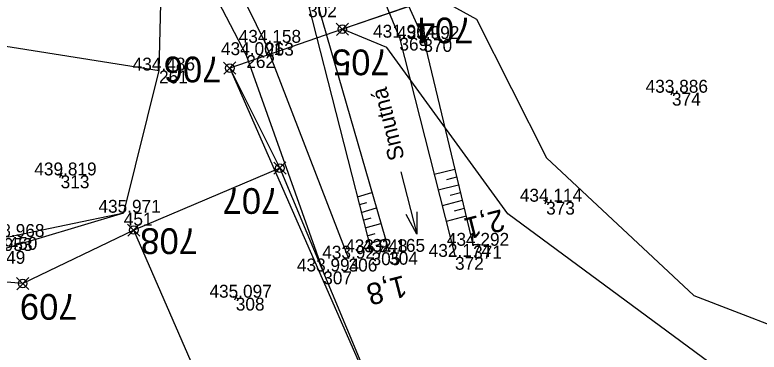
# Model space of a CAD drawing. Extents: x -776734 to -748832, y -1118122 to -976986.
# Drawn here: x -751173.3 to -751104, y -1114736.6 to -1114705.2 of the extents above; entities that cross this region are included whole.
import ezdxf

# ---------------------------------------------------------------- set-up
doc = ezdxf.new("R2010")
doc.units = 0
for name, color, linetype in [('KM_Hranice parcel', 7, 'Continuous'), ('Obvod stavby - SŽ+ČD', 7, 'Continuous'), ('SŽG Vrstva 48', 7, 'Continuous'), ('SŽG Vrstva 49', 7, 'Continuous'), ('SŽG Vrstva 50', 7, 'Continuous'), ('SŽG Vrstva 51', 7, 'Continuous'), ('SŽG Vrstva 53', 7, 'Continuous'), ('SŽG Vrstva 58', 7, 'Continuous'), ('SŽG Vrstva 60', 7, 'Continuous'), ('SŽG Vrstva 61', 7, 'Continuous'), ('VYT-BODY', 7, 'Continuous')]:
    doc.layers.add(name, color=color, linetype=linetype)

msp = doc.modelspace()

# ---------------------------------------------------------------- linework, layer by layer
at = {"layer": 'KM_Hranice parcel'}
msp.add_line((-751134.08, -1114703.51), (-751142.83, -1114706.54), dxfattribs=at)
for points in [[(-751134.08, -1114703.51), (-751130.35, -1114705.59), (-751123.82, -1114718.52), (-751110.12, -1114731.36), (-751098.35, -1114735.9), (-751079.82, -1114732.28), (-751075.28, -1114736.31), (-751074.72, -1114746.97), (-751078.2, -1114761.93), (-751071.86, -1114774.04)], [(-751142.83, -1114706.54), (-751153.31, -1114710.17), (-751148.64, -1114719.49), (-751137.57, -1114746.06), (-751139.06, -1114746.27), (-751138.42, -1114748.17)], [(-751077.03, -1114776.29), (-751083.1, -1114764.47), (-751081.04, -1114740), (-751082.95, -1114737.73), (-751097.72, -1114741.14), (-751105.51, -1114739.93), (-751127.42, -1114723.76), (-751138.7, -1114708.23), (-751142.83, -1114706.54)], [(-751138.42, -1114748.17), (-751151.05, -1114751.02), (-751162.24, -1114725.26), (-751172.58, -1114730.25), (-751213.65, -1114726.85)]]:
    msp.add_lwpolyline(points, dxfattribs=at)
at = {"layer": 'Obvod stavby - SŽ+ČD'}
msp.add_lwpolyline([(-750914.5076, -1114617.2787), (-750996.7117, -1114645.64), (-751017.8, -1114665.47), (-751047.63, -1114693.52), (-751057.9, -1114691.02), (-751081.52, -1114685.27), (-751134.08, -1114703.51), (-751142.83, -1114706.54), (-751153.31, -1114710.17), (-751148.64, -1114719.49), (-751162.24, -1114725.26), (-751172.58, -1114730.25), (-751213.65, -1114726.85)], dxfattribs=at)
at = {"layer": 'SŽG Vrstva 48'}
for p, q in [((-751132.368, -1114719.605), (-751134.286, -1114720.091)), ((-751132.193, -1114720.334), (-751133.147, -1114720.576)), ((-751132.018, -1114721.064), (-751133.918, -1114721.545)), ((-751141.434, -1114722.157), (-751140.07, -1114721.764)), ((-751131.842, -1114721.793), (-751132.788, -1114722.033)), ((-751141.248, -1114722.884), (-751140.555, -1114722.684)), ((-751131.667, -1114722.522), (-751133.549, -1114722.999)), ((-751141.063, -1114723.611), (-751139.654, -1114723.205)), ((-751131.492, -1114723.252), (-751132.428, -1114723.489)), ((-751131.317, -1114723.981), (-751133.18, -1114724.453)), ((-751140.877, -1114724.338), (-751140.162, -1114724.132)), ((-751140.691, -1114725.065), (-751139.239, -1114724.647)), ((-751140.505, -1114725.792), (-751139.768, -1114725.58)), ((-751140.32, -1114726.519), (-751138.823, -1114726.088))]:
    msp.add_line(p, q, dxfattribs=at)
at = {"layer": 'SŽG Vrstva 49'}
for p, q in [((-751186.41, -1114706.153), (-751159.892, -1114710.39)), ((-751163.172, -1114723.646), (-751159.892, -1114710.39)), ((-751112.0415, -1114712.2353), (-751112.2605, -1114712.6847)), ((-751111.9263, -1114712.5695), (-751112.3757, -1114712.3505)), ((-751168.8213, -1114720.2756), (-751169.2707, -1114720.0564)), ((-751168.9364, -1114719.9413), (-751169.1556, -1114720.3907)), ((-751123.6383, -1114722.7285), (-751124.0877, -1114722.5095)), ((-751123.7535, -1114722.3943), (-751123.9725, -1114722.8437)), ((-751152.5223, -1114731.6766), (-751152.9717, -1114731.4574)), ((-751152.6374, -1114731.3423), (-751152.8566, -1114731.7917))]:
    msp.add_line(p, q, dxfattribs=at)
for points in [[(-751159.583, -1114669.179), (-751152.304, -1114674.09), (-751146.04, -1114682.559), (-751140.899, -1114695.046), (-751135.289, -1114707.45), (-751130.657, -1114726.726)], [(-751160.409, -1114669.901), (-751154.232, -1114677.23), (-751146.679, -1114684.603), (-751142.986, -1114693.954), (-751137.521, -1114707.329), (-751132.342, -1114727.761)], [(-751159.892, -1114710.39), (-751159.564, -1114697.887), (-751162.611, -1114687.691), (-751171.305, -1114676.437), (-751182.896, -1114671.724), (-751191.58, -1114672.907), (-751197.985, -1114678.047), (-751212.472, -1114698.152), (-751234.949, -1114713.279), (-751244.9, -1114718.575)], [(-751166.835, -1114672.143), (-751156.612, -1114681.118), (-751149.576, -1114689.282), (-751145.388, -1114703.319), (-751138.476, -1114727.292)], [(-751168.436, -1114673.733), (-751158.526, -1114682.859), (-751153.413, -1114687.89), (-751146.017, -1114704.22), (-751140.111, -1114727.336)], [(-751205.217, -1114723.182), (-751190.613, -1114723.681), (-751173.898, -1114725.903), (-751163.172, -1114723.646)], [(-751204.754, -1114724.609), (-751190.638, -1114725.023), (-751175.014, -1114727.21), (-751163.172, -1114723.646)]]:
    msp.add_lwpolyline(points, dxfattribs=at)
at = {"layer": 'SŽG Vrstva 50'}
for points in [[(-751160.409, -1114669.901), (-751154.232, -1114677.23), (-751146.679, -1114684.603), (-751142.986, -1114693.954), (-751137.521, -1114707.329), (-751132.342, -1114727.761)], [(-751166.835, -1114672.143), (-751156.612, -1114681.118), (-751149.576, -1114689.282), (-751145.388, -1114703.319), (-751138.476, -1114727.292)]]:
    msp.add_lwpolyline(points, dxfattribs=at)
at = {"layer": 'SŽG Vrstva 51'}
for points in [[(-751179.332, -1114665.61), (-751169.189, -1114674.547), (-751160.093, -1114686.607), (-751155.976, -1114695.63), (-751150.02, -1114707.804), (-751142.251, -1114727.926)], [(-751180.281, -1114667.838), (-751171.305, -1114676.437), (-751162.611, -1114687.691), (-751158.117, -1114696.777), (-751151.768, -1114708.954), (-751144.608, -1114729.118)]]:
    msp.add_lwpolyline(points, dxfattribs=at)
at = {"layer": 'SŽG Vrstva 53'}
msp.add_lwpolyline([(-751047.63, -1114693.52), (-751057.9, -1114691.02), (-751081.52, -1114685.27), (-751134.08, -1114703.51), (-751142.83, -1114706.54), (-751153.31, -1114710.17), (-751137.57, -1114746.06), (-751139.06, -1114746.27), (-751138.42, -1114748.17), (-751151.05, -1114751.02), (-751162.24, -1114725.26), (-751172.58, -1114730.25), (-751213.65, -1114726.85), (-751218.67, -1114726.44), (-751268.46, -1114745.82), (-751307.93, -1114762.77), (-751323.57, -1114769.49), (-751347.57, -1114777.14), (-751364.44, -1114782.53)], dxfattribs=at)
at = {"layer": 'SŽG Vrstva 58'}
msp.add_line((-751137.3771, -1114719.821), (-751135.9029, -1114725.637), dxfattribs=at)
msp.add_lwpolyline([(-751135.9096, -1114723.5755), (-751135.9029, -1114725.637), (-751136.879, -1114723.8212)], dxfattribs=at)
at = {"layer": 'SŽG Vrstva 60'}
for p, q in [((-751137.521, -1114707.329), (-751137.521, -1114707.329)), ((-751135.289, -1114707.45), (-751135.289, -1114707.45)), ((-751150.02, -1114707.804), (-751150.02, -1114707.804)), ((-751151.768, -1114708.954), (-751151.768, -1114708.954)), ((-751159.892, -1114710.39), (-751159.892, -1114710.39)), ((-751112.151, -1114712.46), (-751112.151, -1114712.46)), ((-751169.046, -1114720.166), (-751169.046, -1114720.166)), ((-751123.863, -1114722.619), (-751123.863, -1114722.619)), ((-751163.172, -1114723.646), (-751163.172, -1114723.646)), ((-751130.657, -1114726.726), (-751130.657, -1114726.726)), ((-751140.111, -1114727.336), (-751140.111, -1114727.336)), ((-751138.476, -1114727.292), (-751138.476, -1114727.292)), ((-751142.251, -1114727.926), (-751142.251, -1114727.926)), ((-751132.342, -1114727.761), (-751132.342, -1114727.761)), ((-751144.608, -1114729.118), (-751144.608, -1114729.118)), ((-751152.747, -1114731.567), (-751152.747, -1114731.567))]:
    msp.add_line(p, q, dxfattribs=at)
at = {"layer": 'VYT-BODY'}
for p, q in [((-751143.4026, -1114705.9823), (-751142.2553, -1114707.0975)), ((-751142.2714, -1114705.9663), (-751143.3866, -1114707.1135)), ((-751153.8826, -1114709.6123), (-751152.7353, -1114710.7275)), ((-751152.7514, -1114709.5963), (-751153.8666, -1114710.7435)), ((-751149.2126, -1114718.9323), (-751148.0653, -1114720.0475)), ((-751148.0814, -1114718.9163), (-751149.1966, -1114720.0635)), ((-751162.8126, -1114724.7023), (-751161.6653, -1114725.8175)), ((-751161.6814, -1114724.6863), (-751162.7966, -1114725.8335)), ((-751173.1526, -1114729.6923), (-751172.0053, -1114730.8075)), ((-751172.0214, -1114729.6763), (-751173.1366, -1114730.8235))]:
    msp.add_line(p, q, dxfattribs=at)
for centre in [(-751142.829, -1114706.5399), (-751153.309, -1114710.1699), (-751148.639, -1114719.4899), (-751162.239, -1114725.2599), (-751172.579, -1114730.2499)]:
    msp.add_circle(centre, 0.4, dxfattribs=at)

# ---------------------------------------------------------------- texts
at = {"layer": 'Obvod stavby - SŽ+ČD'}
for s, p in [('704', (-751130.6395, -1114705.4536)), ('705', (-751138.4315, -1114708.4296)), ('706', (-751154.0926, -1114709.0902)), ('707', (-751148.613, -1114721.3526)), ('708', (-751156.2705, -1114725.098)), ('709', (-751167.4799, -1114731.2218))]:
    msp.add_text(s, height=2.4, rotation=180, dxfattribs=at).set_placement(p)
at = {"layer": 'SŽG Vrstva 48'}
for s, rotation, p in [('2,1', 194.223477, (-751128.029, -1114723.307)), ('1,8', 194.332126, (-751137.132, -1114729.457))]:
    msp.add_text(s, height=2, rotation=rotation, dxfattribs=at).set_placement(p)
at = {"layer": 'SŽG Vrstva 58'}
msp.add_text('Smutná', height=1.5, rotation=104.223477, dxfattribs=at).set_placement((-751137.027, -1114718.559))
at = {"layer": 'SŽG Vrstva 60'}
for s, p in [('302', (-751146.017, -1114705.42)), ('369', (-751137.521, -1114708.529)), ('370', (-751135.289, -1114708.65)), ('263', (-751150.02, -1114709.004)), ('262', (-751151.768, -1114710.154)), ('261', (-751159.892, -1114711.59)), ('374', (-751112.151, -1114713.66)), ('313', (-751169.046, -1114721.366)), ('373', (-751123.863, -1114723.819)), ('451', (-751163.172, -1114724.846)), ('450', (-751173.898, -1114727.103)), ('371', (-751130.657, -1114727.926)), ('449', (-751175.014, -1114728.41)), ('305', (-751140.111, -1114728.536)), ('304', (-751138.476, -1114728.492)), ('306', (-751142.251, -1114729.126)), ('372', (-751132.342, -1114728.961)), ('307', (-751144.608, -1114730.318)), ('308', (-751152.747, -1114732.767))]:
    msp.add_text(s, height=1.2, dxfattribs=at).set_placement(p)
at = {"layer": 'SŽG Vrstva 61'}
for s, p in [('434.158', (-751152.4737, -1114707.804)), ('431.964', (-751139.972, -1114707.329)), ('433.992', (-751137.7372, -1114707.45)), ('434.001', (-751154.1254, -1114708.954)), ('434.486', (-751162.3439, -1114710.39)), ('433.886', (-751114.6029, -1114712.46)), ('439.819', (-751171.4997, -1114720.166)), ('434.114', (-751126.314, -1114722.619)), ('435.971', (-751165.5294, -1114723.646)), ('438.968', (-751176.3517, -1114725.903)), ('439.953', (-751177.4659, -1114727.21)), ('433.948', (-751142.5647, -1114727.336)), ('432.165', (-751140.9321, -1114727.292)), ('434.292', (-751133.1052, -1114726.726)), ('433.927', (-751144.7029, -1114727.926)), ('432.174', (-751134.793, -1114727.761)), ('433.994', (-751147.059, -1114729.118)), ('435.097', (-751155.1989, -1114731.567))]:
    msp.add_text(s, height=1.2, dxfattribs=at).set_placement(p)

doc.saveas('drawing.dxf')
